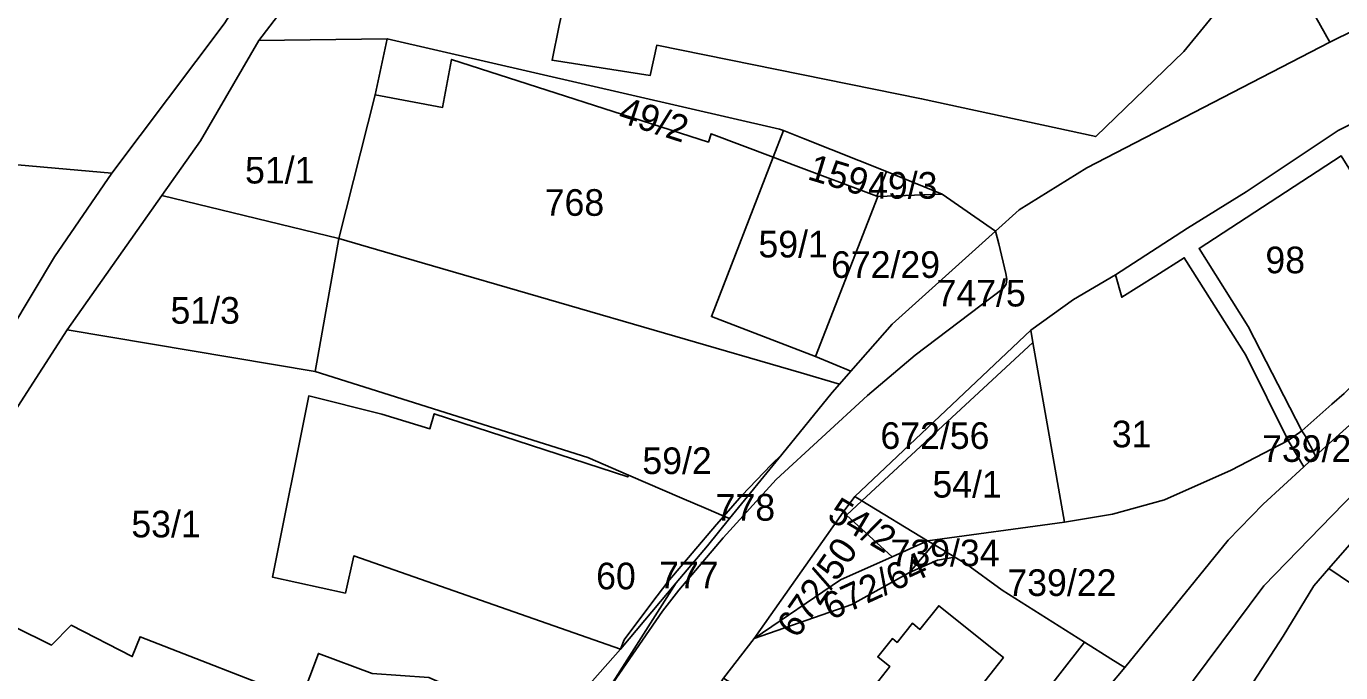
# Model space of a CAD drawing. Extents: x -629983 to -626385, y -1072828 to -1067897.
# Drawn here: x -627674 to -627526.1, y -1070536 to -1070463.2 of the extents above; entities that cross this region are included whole.
import ezdxf

# ---------------------------------------------------------------- set-up
doc = ezdxf.new("R2010")
doc.units = 0
doc.layers.add('Parcela nároku', color=7, linetype='Continuous')
doc.layers.add('Parcelní číslo', color=7, linetype='Continuous')

msp = doc.modelspace()

# ---------------------------------------------------------------- linework, layer by layer
at = {"layer": 'Parcela nároku'}
for points in [[(-627675.73, -1070497.41), (-627670.84, -1070489.21), (-627664.39, -1070479.79), (-627651.75, -1070462.96), (-627646.33, -1070454.56), (-627642.78, -1070448.49), (-627642.71, -1070448.68), (-627639.15, -1070447.3), (-627640.32, -1070444.28), (-627635.77, -1070436.5), (-627632.18, -1070430.36), (-627626.49, -1070424.12), (-627596.54, -1070402.58), (-627580.46, -1070390.03), (-627569.41, -1070380), (-627553.68, -1070362.8), (-627551.79, -1070360), (-627538.05, -1070339.59), (-627535.93, -1070336.45), (-627527.1, -1070326.43), (-627512.99, -1070294.4), (-627506.01, -1070282.58), (-627504.39, -1070279.94), (-627482.04, -1070235.24)], [(-627673.05, -1070667.34), (-627668.64, -1070654.56), (-627665.13, -1070646.37), (-627658.25, -1070631.4), (-627656.03, -1070626.54), (-627638.9, -1070600.43), (-627632.14, -1070588.03), (-627621.09, -1070572.65), (-627613.29, -1070562.25), (-627601.8, -1070545.09), (-627596.37, -1070537.95), (-627595.51, -1070536.64), (-627592.06, -1070532.18), (-627582.07, -1070517.94), (-627580.74, -1070516.18), (-627560.93, -1070497.47), (-627556.12, -1070493.99), (-627551.42, -1070491.21), (-627543.28, -1070485.96), (-627536.7, -1070481.88), (-627526.35, -1070474.99), (-627505.98, -1070464.68), (-627477.81, -1070449.31)], [(-627494.07, -1070462.79), (-627490.34, -1070465.18), (-627504.72, -1070468.03), (-627512.37, -1070470.12), (-627520.44, -1070486.77), (-627526.02, -1070477.82), (-627542, -1070488.25), (-627536.47, -1070497.05), (-627530.44, -1070508.78), (-627531.96, -1070509.88), (-627536.72, -1070500.27), (-627543.67, -1070489.3), (-627546.86, -1070491.32), (-627550.7, -1070493.75), (-627551.42, -1070491.21), (-627543.28, -1070485.96), (-627536.7, -1070481.88), (-627526.35, -1070474.99), (-627505.98, -1070464.68), (-627477.81, -1070449.31)], [(-627616.87, -1070667.02), (-627601.41, -1070659.46), (-627592.65, -1070646.92), (-627588.86, -1070640.21), (-627593.43, -1070614.39), (-627588.8, -1070604.09), (-627582.29, -1070597.82), (-627581.64, -1070581.12), (-627578.43, -1070576.98), (-627576.18, -1070578.86), (-627544.29, -1070539.1), (-627534.71, -1070526.26), (-627519.29, -1070510.38), (-627512.24, -1070505.66), (-627505.99, -1070502.74), (-627490.53, -1070498.43), (-627456.03, -1070492.74), (-627451.19, -1070491.95), (-627447.63, -1070491.37), (-627439.53, -1070490.04), (-627424.62, -1070486.69), (-627414.27, -1070478.04), (-627406.21, -1070468.57), (-627399.6, -1070453.47)], [(-627641.51, -1070456.58), (-627647.83, -1070464.84), (-627654.4, -1070476.14), (-627658.73, -1070482.28), (-627669.39, -1070497.42), (-627689.21, -1070528.16)], [(-627530.63, -1070459.01), (-627527.27, -1070465.04), (-627554.64, -1070479.19), (-627562.26, -1070483.91), (-627564.9, -1070486.29), (-627570.93, -1070482.14), (-627577.19, -1070479.58), (-627586.51, -1070475.89), (-627588.79, -1070474.97), (-627589.22, -1070474.81), (-627633.37, -1070464.64), (-627647.83, -1070464.84), (-627641.51, -1070456.58)], [(-627614.01, -1070463.13), (-627614.82, -1070467.07), (-627603.79, -1070468.78), (-627603.04, -1070465.37), (-627573.23, -1070471.4), (-627553.62, -1070475.66), (-627543.71, -1070466.09), (-627536.07, -1070456.71)], [(-627510.48, -1070456.69), (-627527.27, -1070465.04), (-627554.64, -1070479.19), (-627562.26, -1070483.91), (-627564.9, -1070486.29), (-627564.55, -1070487.72), (-627563.73, -1070491.09), (-627563.62, -1070491.72), (-627563.7, -1070492.26), (-627564.06, -1070492.76), (-627573.94, -1070500.28), (-627579.3, -1070504.8), (-627589.61, -1070514.26), (-627595.56, -1070520.84), (-627600.54, -1070526.75), (-627602.41, -1070529.11), (-627608.75, -1070538.3)], [(-627679.55, -1070528.79), (-627671.18, -1070532.92), (-627668.95, -1070530.68), (-627662.07, -1070534.21), (-627661.2, -1070531.98), (-627643.07, -1070539.03), (-627641.12, -1070533.86), (-627635.06, -1070536.12), (-627628.71, -1070536.58), (-627615.15, -1070542.47), (-627607.12, -1070533.38), (-627637.14, -1070522.87), (-627638.08, -1070527.06), (-627646.29, -1070525.29), (-627642.21, -1070504.86), (-627633.99, -1070506.92), (-627628.57, -1070508.55), (-627628.09, -1070506.86), (-627606.3, -1070513.99), (-627606.23, -1070513.77), (-627610.81, -1070511.8), (-627641.48, -1070502.11), (-627669.39, -1070497.42), (-627689.21, -1070528.16)], [(-627519.29, -1070510.38), (-627534.71, -1070526.26), (-627544.29, -1070539.1), (-627576.18, -1070578.86), (-627578.43, -1070576.98), (-627567.59, -1070562.99), (-627561.97, -1070555.94), (-627550.68, -1070545.19), (-627550.44, -1070538.98), (-627552.11, -1070537.56), (-627550.37, -1070535.44), (-627538.72, -1070521.1), (-627534.79, -1070517.05), (-627530.21, -1070512.83), (-627528.88, -1070511.61), (-627521.61, -1070505.05)], [(-627525.66, -1070504.58), (-627527.07, -1070505.78), (-627530.44, -1070508.78), (-627530.05, -1070509.37), (-627528.88, -1070511.61), (-627521.61, -1070505.05)], [(-627521.12, -1070517.11), (-627527.39, -1070524.31), (-627529.07, -1070526.23), (-627532.54, -1070531.92), (-627540.27, -1070543.83), (-627541.26, -1070543.12), (-627550.19, -1070554.58), (-627556.38, -1070561.14), (-627554.98, -1070562.37), (-627562.6, -1070570.16), (-627567.25, -1070574.84), (-627569.95, -1070577.66), (-627573.36, -1070581.22), (-627569.24, -1070584.65), (-627577.13, -1070598.62), (-627580.7, -1070624.63), (-627582.95, -1070643.48), (-627590.39, -1070661.64), (-627586.3, -1070662.14), (-627589.48, -1070671.55)]]:
    msp.add_lwpolyline(points, dxfattribs=at)
for points in [[(-627532.81, -1070411.95), (-627539.12, -1070401.72), (-627556.41, -1070413.63), (-627549.89, -1070423.61), (-627547.92, -1070426.74), (-627550.24, -1070428.21), (-627547.59, -1070432.38), (-627544.83, -1070436.71), (-627530.63, -1070459.01), (-627527.27, -1070465.04), (-627510.48, -1070456.69), (-627495.48, -1070449.89), (-627497.86, -1070446.25), (-627503.29, -1070437.99), (-627506.5, -1070439.81), (-627509.42, -1070434.62), (-627520.07, -1070415.67), (-627527.83, -1070420.03)], [(-627647.27, -1070442.94), (-627647.6, -1070442), (-627646.48, -1070441.6), (-627646.58, -1070434.36), (-627668.03, -1070431.32), (-627680.2, -1070430.46), (-627681.82, -1070449.47), (-627697.43, -1070448.14), (-627695.87, -1070429.41), (-627715.32, -1070428.36), (-627717.24, -1070475.16), (-627711.57, -1070475.61), (-627664.39, -1070479.79), (-627651.75, -1070462.96), (-627646.33, -1070454.56), (-627646.47, -1070449.01), (-627646.98, -1070449.19), (-627648.99, -1070443.55)], [(-627606.73, -1070428.95), (-627594.2, -1070429.32), (-627579.4, -1070431.05), (-627571.18, -1070434.53), (-627553.34, -1070443.49), (-627544.3, -1070450.49), (-627536.07, -1070456.71), (-627543.71, -1070466.09), (-627553.62, -1070475.66), (-627573.23, -1070471.4), (-627603.04, -1070465.37), (-627603.79, -1070468.78), (-627614.82, -1070467.07), (-627614.01, -1070463.13), (-627612.95, -1070458.16), (-627609.85, -1070443.64), (-627606.92, -1070429.66)], [(-627654.4, -1070476.14), (-627658.73, -1070482.28), (-627638.81, -1070487.15), (-627634.72, -1070470.95), (-627633.37, -1070464.64), (-627647.83, -1070464.84)], [(-627633.37, -1070464.64), (-627589.22, -1070474.81), (-627588.79, -1070474.97), (-627589.94, -1070477.96), (-627596.92, -1070475.33), (-627597.22, -1070476.27), (-627626.13, -1070466.96), (-627627.15, -1070472.38), (-627634.72, -1070470.95)], [(-627626.13, -1070466.96), (-627597.22, -1070476.27), (-627596.92, -1070475.33), (-627589.94, -1070477.96), (-627596.89, -1070495.93), (-627585.17, -1070500.44), (-627581.18, -1070502.06), (-627582.48, -1070503.53), (-627586.78, -1070502.28), (-627629.43, -1070489.88), (-627638.81, -1070487.15), (-627634.72, -1070470.95), (-627627.15, -1070472.38)], [(-627711.57, -1070475.61), (-627664.39, -1070479.79), (-627670.84, -1070489.21), (-627675.73, -1070497.41), (-627697.01, -1070531.53), (-627703.09, -1070538.35), (-627719.93, -1070554.48), (-627722.93, -1070558.18), (-627725.07, -1070520.03), (-627724.49, -1070475.16), (-627724.44, -1070471.9), (-627717.24, -1070475.16)], [(-627586.51, -1070475.89), (-627577.19, -1070479.58), (-627578.28, -1070482.37), (-627587.68, -1070478.83), (-627589.94, -1070477.96), (-627588.79, -1070474.97)], [(-627587.68, -1070478.83), (-627589.94, -1070477.96), (-627596.89, -1070495.93), (-627585.17, -1070500.44), (-627578.14, -1070482.42), (-627578.28, -1070482.37)], [(-627542, -1070488.25), (-627526.02, -1070477.82), (-627520.44, -1070486.77), (-627517.11, -1070488.48), (-627520.87, -1070497.99), (-627523.07, -1070501.99), (-627525.66, -1070504.58), (-627527.07, -1070505.78), (-627530.44, -1070508.78), (-627536.47, -1070497.05)], [(-627577.19, -1070479.58), (-627570.93, -1070482.14), (-627578.14, -1070482.42), (-627578.28, -1070482.37)], [(-627638.81, -1070487.15), (-627658.73, -1070482.28), (-627669.39, -1070497.42), (-627641.48, -1070502.11)], [(-627578.14, -1070482.42), (-627570.93, -1070482.14), (-627564.9, -1070486.29), (-627576.54, -1070496.78), (-627581.18, -1070502.06), (-627585.17, -1070500.44)], [(-627582.48, -1070503.53), (-627583.3, -1070504.47), (-627588.97, -1070511.44), (-627594.85, -1070518.68), (-627597.34, -1070521.75), (-627600.84, -1070525.92), (-627608.75, -1070538.3), (-627602.41, -1070529.11), (-627600.54, -1070526.75), (-627595.56, -1070520.84), (-627589.61, -1070514.26), (-627579.3, -1070504.8), (-627573.94, -1070500.28), (-627564.06, -1070492.76), (-627563.7, -1070492.26), (-627563.62, -1070491.72), (-627563.73, -1070491.09), (-627564.55, -1070487.72), (-627564.9, -1070486.29), (-627576.54, -1070496.78), (-627581.18, -1070502.06)], [(-627583.3, -1070504.47), (-627588.97, -1070511.44), (-627590.18, -1070512.64), (-627593.47, -1070516.08), (-627595.49, -1070518.4), (-627597.49, -1070517.54), (-627600.22, -1070516.36), (-627606.23, -1070513.77), (-627610.81, -1070511.8), (-627641.48, -1070502.11), (-627638.81, -1070487.15), (-627629.43, -1070489.88), (-627586.78, -1070502.28), (-627582.48, -1070503.53)], [(-627551.42, -1070491.21), (-627556.12, -1070493.99), (-627560.93, -1070497.47), (-627560.69, -1070498.83), (-627557.15, -1070519.08), (-627551.73, -1070518.16), (-627545.89, -1070516.58), (-627538.4, -1070513.23), (-627531.96, -1070509.88), (-627536.72, -1070500.27), (-627543.67, -1070489.3), (-627546.86, -1070491.32), (-627550.7, -1070493.75)], [(-627580.74, -1070516.18), (-627560.93, -1070497.47), (-627560.69, -1070498.83), (-627579.95, -1070516.66)], [(-627560.69, -1070498.83), (-627579.95, -1070516.66), (-627572.55, -1070521.17), (-627557.15, -1070519.08)], [(-627606.3, -1070513.99), (-627606.23, -1070513.77), (-627600.22, -1070516.36), (-627597.49, -1070517.54), (-627595.49, -1070518.4), (-627596.32, -1070519.35), (-627601.78, -1070525.81), (-627603.61, -1070528.16), (-627606.71, -1070532.33), (-627607.12, -1070533.38), (-627637.14, -1070522.87), (-627638.08, -1070527.06), (-627646.29, -1070525.29), (-627642.21, -1070504.86), (-627633.99, -1070506.92), (-627628.57, -1070508.55), (-627628.09, -1070506.86)], [(-627551.73, -1070518.16), (-627545.89, -1070516.58), (-627538.4, -1070513.23), (-627531.96, -1070509.88), (-627530.21, -1070512.83), (-627534.79, -1070517.05), (-627538.72, -1070521.1), (-627550.37, -1070535.44), (-627551.93, -1070534.47), (-627554.9, -1070532.59), (-627564.16, -1070526.72), (-627568.16, -1070523.81), (-627569.5, -1070523.01), (-627571.89, -1070521.57), (-627572.55, -1070521.17), (-627557.15, -1070519.08)], [(-627528.88, -1070511.61), (-627530.05, -1070509.37), (-627530.44, -1070508.78), (-627531.96, -1070509.88), (-627530.21, -1070512.83)], [(-627588.97, -1070511.44), (-627590.18, -1070512.64), (-627593.47, -1070516.08), (-627595.49, -1070518.4), (-627594.85, -1070518.68)], [(-627581.69, -1070518.28), (-627576.55, -1070522.97), (-627582.36, -1070525.58), (-627592.06, -1070532.18), (-627582.07, -1070517.94), (-627580.74, -1070516.18), (-627579.95, -1070516.66)], [(-627579.95, -1070516.66), (-627572.55, -1070521.17), (-627576.55, -1070522.97), (-627581.69, -1070518.28)], [(-627550.19, -1070554.58), (-627541.26, -1070543.12), (-627540.27, -1070543.83), (-627530.29, -1070550.54), (-627520.48, -1070559.4), (-627512.61, -1070563.45), (-627505.35, -1070549.36), (-627513.22, -1070545.31), (-627508.58, -1070536.93), (-627513.85, -1070533.39), (-627521.11, -1070528.52), (-627527.39, -1070524.31), (-627521.12, -1070517.11), (-627505.54, -1070534.77), (-627482.52, -1070560.73), (-627475.03, -1070556.53), (-627473.88, -1070560.2), (-627493.09, -1070564.88), (-627514.26, -1070577.27), (-627521.4, -1070577.52), (-627524.03, -1070575.35), (-627548.69, -1070555.77)], [(-627606.71, -1070532.33), (-627607.12, -1070533.38), (-627600.84, -1070525.92), (-627597.34, -1070521.75), (-627594.85, -1070518.68), (-627595.49, -1070518.4), (-627596.32, -1070519.35), (-627601.78, -1070525.81), (-627603.61, -1070528.16)], [(-627576.55, -1070522.97), (-627572.55, -1070521.17), (-627571.89, -1070521.57), (-627574.6, -1070524.75), (-627581.08, -1070528.36), (-627592.06, -1070532.18), (-627582.36, -1070525.58)], [(-627569.5, -1070523.01), (-627571.89, -1070521.57), (-627574.6, -1070524.75), (-627571.43, -1070523.34)], [(-627568.16, -1070523.81), (-627569.5, -1070523.01), (-627571.43, -1070523.34), (-627574.6, -1070524.75), (-627581.08, -1070528.36), (-627592.06, -1070532.18), (-627595.51, -1070536.64), (-627586.72, -1070542.29), (-627579.86, -1070545.8), (-627569.82, -1070551.77), (-627554.9, -1070532.59), (-627564.16, -1070526.72)], [(-627529.07, -1070526.23), (-627532.54, -1070531.92), (-627540.27, -1070543.83), (-627530.29, -1070550.54), (-627520.48, -1070559.4), (-627512.61, -1070563.45), (-627505.35, -1070549.36), (-627513.22, -1070545.31), (-627508.58, -1070536.93), (-627513.85, -1070533.39), (-627521.11, -1070528.52), (-627527.39, -1070524.31)], [(-627623.79, -1070554.58), (-627632.41, -1070552.2), (-627634.81, -1070557.07), (-627630.61, -1070559.65), (-627637.23, -1070576.04), (-627636.69, -1070576.22), (-627637.63, -1070577.77), (-627638.66, -1070579.37), (-627643.48, -1070589.58), (-627625.71, -1070562.74), (-627615.15, -1070546.88), (-627608.75, -1070538.3), (-627600.84, -1070525.92), (-627607.12, -1070533.38), (-627615.15, -1070542.47)], [(-627679.55, -1070528.79), (-627688.24, -1070548.18), (-627672.57, -1070555.81), (-627659.9, -1070559.99), (-627657.81, -1070553.92), (-627656.38, -1070554.41), (-627654.85, -1070549.86), (-627646.49, -1070552.75), (-627648.05, -1070557.27), (-627645.57, -1070558.14), (-627636.82, -1070561.16), (-627634.81, -1070557.07), (-627632.41, -1070552.2), (-627631.8, -1070550.95), (-627629.3, -1070544.38), (-627643.07, -1070539.03), (-627661.2, -1070531.98), (-627662.07, -1070534.21), (-627668.95, -1070530.68), (-627671.18, -1070532.92)], [(-627575.98, -1070532.62), (-627574.27, -1070530.47), (-627573.41, -1070531.16), (-627571.3, -1070528.5), (-627564.02, -1070534.33), (-627566.12, -1070536.99), (-627569.55, -1070541.31), (-627567.24, -1070543.2), (-627570.47, -1070547.33), (-627572.98, -1070545.4), (-627571.98, -1070544.27), (-627579.28, -1070538.47), (-627576.8, -1070535.34), (-627578.17, -1070534.26), (-627576.52, -1070532.19)], [(-627570.47, -1070547.33), (-627572.98, -1070545.4), (-627571.98, -1070544.27), (-627579.28, -1070538.47), (-627576.8, -1070535.34), (-627578.17, -1070534.26), (-627576.52, -1070532.19), (-627575.98, -1070532.62), (-627574.27, -1070530.47), (-627573.41, -1070531.16), (-627571.3, -1070528.5), (-627564.02, -1070534.33), (-627566.12, -1070536.99), (-627569.55, -1070541.31), (-627567.24, -1070543.2)], [(-627583.45, -1070548.54), (-627579.86, -1070545.8), (-627569.82, -1070551.77), (-627554.9, -1070532.59), (-627551.93, -1070534.47), (-627550.37, -1070535.44), (-627552.11, -1070537.56), (-627570.45, -1070559.87), (-627572.32, -1070562.15), (-627573.39, -1070561.35), (-627575.16, -1070559.92), (-627584.73, -1070552.13), (-627593.22, -1070545.23), (-627595.7, -1070543.21), (-627596.46, -1070539.84), (-627596.37, -1070537.95), (-627595.51, -1070536.64), (-627586.72, -1070542.29), (-627586.38, -1070545.8)], [(-627615.15, -1070542.47), (-627628.71, -1070536.58), (-627635.06, -1070536.12), (-627641.12, -1070533.86), (-627643.07, -1070539.03), (-627629.3, -1070544.38), (-627631.8, -1070550.95), (-627632.41, -1070552.2), (-627623.79, -1070554.58)]]:
    msp.add_lwpolyline(points, close=True, dxfattribs=at)

# ---------------------------------------------------------------- texts
at = {"layer": 'Parcelní číslo'}
for s, rotation, p in [('49/2', 342.0385, (-627607.53, -1070473.96)), ('159', 343.0383, (-627586.2, -1070480.43)), ('54/2', 329.4703, (-627584.01, -1070518.71)), ('672/50', 55.3397, (-627587.25, -1070532.3)), ('672/64', 24.6881, (-627583.46, -1070530.16))]:
    msp.add_text(s, height=3, rotation=rotation, dxfattribs=at).set_placement(p)
for s, p in [('51/1', (-627649.38, -1070480.94)), ('49/3', (-627579.25, -1070482.65)), ('768', (-627615.65, -1070484.58)), ('59/1', (-627591.59, -1070489.27)), ('672/29', (-627583.42, -1070491.57)), ('98', (-627534.53, -1070491.05)), ('747/5', (-627571.54, -1070494.79)), ('51/3', (-627657.77, -1070496.73)), ('672/56', (-627577.86, -1070510.83)), ('31', (-627551.81, -1070510.65)), ('739/21', (-627534.9, -1070512.29)), ('59/2', (-627604.66, -1070513.66)), ('54/1', (-627572.01, -1070516.31)), ('778', (-627596.41, -1070518.91)), ('53/1', (-627662.18, -1070520.79)), ('739/34', (-627576.72, -1070524.04)), ('60', (-627609.86, -1070526.64)), ('777', (-627602.78, -1070526.54)), ('739/22', (-627563.57, -1070527.39))]:
    msp.add_text(s, height=3, dxfattribs=at).set_placement(p)

doc.saveas('drawing.dxf')
